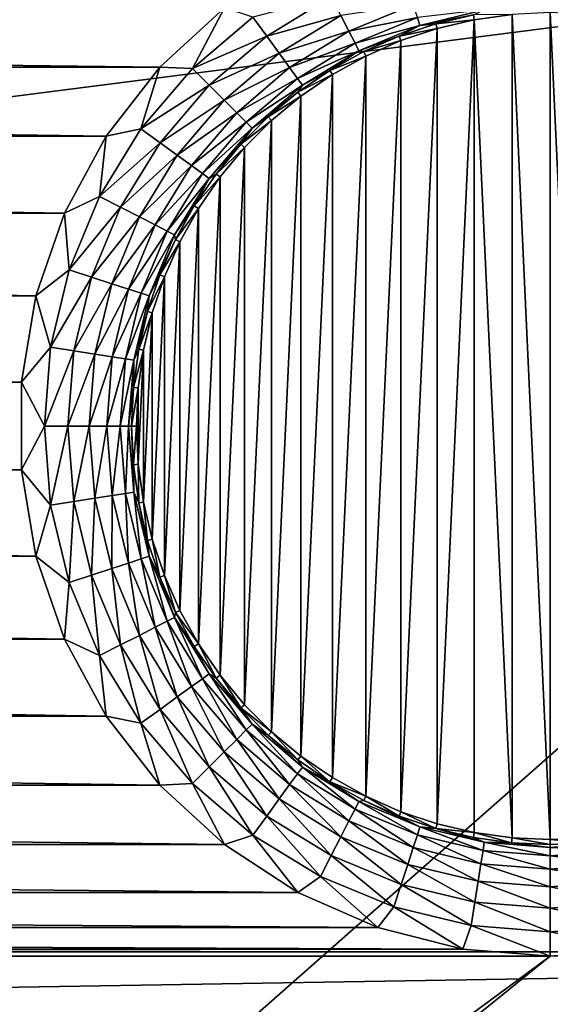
# Model space of a CAD drawing. Header units: metres. Extents: x -206 to 75, y -104 to 104.
# Tile 309 of 656: x -110.74 to -106, y 19.81 to 28.62. Entities that reach past the tile are written whole.
import ezdxf

# ---------------------------------------------------------------- set-up
doc = ezdxf.new("R2010")
doc.units = ezdxf.units.M
doc.layers.add('solid_01_1-CONSUMER_THERM_B_125288', color=7, linetype='CONTINUOUS')

msp = doc.modelspace()

# ---------------------------------------------------------------- linework, layer by layer
at = {"layer": 'solid_01_1-CONSUMER_THERM_B_125288'}
for points in [[(-158.776108, 66.195313), (-102.949013, 67.817345), (-158.757141, -66.251068)], [(-102.949013, 67.817345), (-158.757065, -66.804688), (-158.757141, -66.251068)], [(-102.949013, 67.817345), (-103.148926, 67.301086), (-158.757065, -66.804688)], [(-103.148926, 67.301086), (-103.25058, 66.756882), (-158.757065, -66.804688)], [(-103.25058, 66.756882), (-159.058624, -67.86515), (-158.858719, -67.348892)], [(-103.25058, 66.756882), (-103.250504, 66.203262), (-159.058624, -67.86515)], [(-103.25058, 66.756882), (-158.858719, -67.348892), (-158.757065, -66.804688)], [(-103.250504, 66.203262), (-103.231537, -66.243118), (-159.058624, -67.86515)], [(-173.500031, -37.518787, 108.5), (-88.500069, 37.481255, 108.5), (-173.500061, 37.481213, 108.5)], [(-173.500031, -37.518787, 108.5), (-88.500031, -37.518745, 108.5), (-88.500069, 37.481255, 108.5)], [(-171.602219, 30.54476, 63.5), (-90.397903, 30.544798, 63.5), (-170.501846, 20.279419, 63.5)], [(-91.49826, 20.279457, 63.5), (-170.501846, 20.279419, 63.5), (-90.397903, 30.544798, 63.5)], [(-107.956978, 28.821911, 6.097567), (-108.657494, 28.638885, 6.024549), (-108.533699, 28.468496, 6.097567)], [(-107.956978, 28.821911, 6.097567), (-108.533699, 28.468496, 6.097567), (-107.871078, 28.653328, 6.215427)], [(-109.488098, 28.192726, 6), (-108.911919, 28.723053, 6), (-153.087753, 28.722683, 6)], [(-109.488098, 28.192726, 6), (-153.087753, 28.722683, 6), (-152.511642, 28.192287, 6)], [(-109.19696, 28.178141, 6.024549), (-108.911919, 28.723053, 6), (-109.488098, 28.192726, 6)], [(-109.19696, 28.178141, 6.024549), (-108.657494, 28.638885, 6.024549), (-108.911919, 28.723053, 6)], [(-107.871078, 28.653328, 6.215427), (-107.799171, 28.512196, 6.372272), (-107.224663, 28.750166, 6.372272)], [(-107.224663, 28.750166, 6.372272), (-107.799171, 28.512196, 6.372272), (-107.187668, 28.636309, 6.560308)], [(-108.533699, 28.468496, 6.097567), (-108.657494, 28.638885, 6.024549), (-109.19696, 28.178141, 6.024549)], [(-108.533699, 28.468496, 6.097567), (-108.422485, 28.315426, 6.215427), (-107.871078, 28.653328, 6.215427)], [(-107.871078, 28.653328, 6.215427), (-108.422485, 28.315426, 6.215427), (-107.799171, 28.512196, 6.372272)], [(-107.799171, 28.512196, 6.372272), (-107.74482, 28.405527, 6.560308), (-107.187668, 28.636309, 6.560308)], [(-107.187668, 28.636309, 6.560308), (-107.74482, 28.405527, 6.560308), (-107.164459, 28.564898, 6.770193)], [(-107.187668, 28.636309, 6.560308), (-107.164459, 28.564898, 6.770193), (-106.589516, 28.702929, 6.770193)], [(-106.589516, 28.702929, 6.770193), (-107.164459, 28.564898, 6.770193), (-106.687531, 28.658892, 6.991273)], [(-107.164459, 28.564898, 6.770193), (-107.023926, 28.579771, 6.991273), (-106.687531, 28.658892, 6.991273)], [(-107.023926, 28.579771, 6.991273), (-106.679718, 28.615885, 12), (-106.687531, 28.658892, 6.991273)], [(-106.687531, 28.658892, 6.991273), (-106.679718, 28.615885, 12), (-106.340935, 28.663136, 12)], [(-106.340935, 28.663136, 12), (-106.679718, 28.615885, 12), (-106.340927, 21.299355, 12)], [(-106.340935, 28.663136, 12), (-106.000061, 21.283606, 12), (-106.000061, 28.678885, 12)], [(-106.340935, 28.663136, 12), (-106.340927, 21.299355, 12), (-106.000061, 21.283606, 12)], [(-105.659187, 21.299355, 12), (-105.659195, 28.663137, 12), (-106.000061, 28.678885, 12)], [(-106.000061, 21.283606, 12), (-105.659187, 21.299355, 12), (-106.000061, 28.678885, 12)], [(-107.74482, 28.405527, 6.560308), (-107.710732, 28.338623, 6.770193), (-107.164459, 28.564898, 6.770193)], [(-107.164459, 28.564898, 6.770193), (-107.710732, 28.338623, 6.770193), (-107.351593, 28.46995, 6.991273)], [(-107.351593, 28.46995, 6.991273), (-107.012146, 28.537683, 12), (-107.023926, 28.579771, 6.991273)], [(-107.164459, 28.564898, 6.770193), (-107.351593, 28.46995, 6.991273), (-107.023926, 28.579771, 6.991273)], [(-107.351593, 28.46995, 6.991273), (-107.335518, 28.429289, 12), (-107.012146, 28.537683, 12)], [(-107.012146, 28.537683, 12), (-107.335518, 28.429289, 12), (-107.33548, 21.533186, 12)], [(-107.012146, 28.537683, 12), (-107.33548, 21.533186, 12), (-107.0121, 21.424795, 12)], [(-107.023926, 28.579771, 6.991273), (-107.012146, 28.537683, 12), (-106.679718, 28.615885, 12)], [(-106.679718, 28.615885, 12), (-107.012146, 28.537683, 12), (-107.0121, 21.424795, 12)], [(-106.679718, 28.615885, 12), (-107.0121, 21.424795, 12), (-106.679695, 21.346601, 12)], [(-106.679718, 28.615885, 12), (-106.679695, 21.346601, 12), (-106.340927, 21.299355, 12)], [(-108.533699, 28.468496, 6.097567), (-109.19696, 28.178141, 6.024549), (-109.048035, 28.029213, 6.097567)], [(-108.533699, 28.468496, 6.097567), (-109.048035, 28.029213, 6.097567), (-108.422485, 28.315426, 6.215427)], [(-108.422485, 28.315426, 6.215427), (-108.329384, 28.187281, 6.372272), (-107.799171, 28.512196, 6.372272)], [(-107.799171, 28.512196, 6.372272), (-108.329384, 28.187281, 6.372272), (-107.74482, 28.405527, 6.560308)], [(-107.710732, 28.338623, 6.770193), (-107.667725, 28.330364, 6.991273), (-107.351593, 28.46995, 6.991273)], [(-107.667725, 28.330364, 6.991273), (-107.335518, 28.429289, 12), (-107.351593, 28.46995, 6.991273)], [(-108.329384, 28.187281, 6.372272), (-108.259018, 28.090427, 6.560308), (-107.74482, 28.405527, 6.560308)], [(-107.74482, 28.405527, 6.560308), (-108.259018, 28.090427, 6.560308), (-107.710732, 28.338623, 6.770193)], [(-107.667725, 28.330364, 6.991273), (-107.64843, 28.291134, 12), (-107.335518, 28.429289, 12)], [(-107.335518, 28.429289, 12), (-107.64843, 28.291134, 12), (-107.648369, 21.671326, 12)], [(-107.335518, 28.429289, 12), (-107.648369, 21.671326, 12), (-107.33548, 21.533186, 12)], [(-109.048035, 28.029213, 6.097567), (-108.914246, 27.895426, 6.215427), (-108.422485, 28.315426, 6.215427)], [(-108.422485, 28.315426, 6.215427), (-108.914246, 27.895426, 6.215427), (-108.329384, 28.187281, 6.372272)], [(-108.259018, 28.090427, 6.560308), (-108.214882, 28.02968, 6.770193), (-107.710732, 28.338623, 6.770193)], [(-107.710732, 28.338623, 6.770193), (-108.214882, 28.02968, 6.770193), (-107.969627, 28.162205, 6.991273)], [(-107.710732, 28.338623, 6.770193), (-107.969627, 28.162205, 6.991273), (-107.667725, 28.330364, 6.991273)], [(-107.969627, 28.162205, 6.991273), (-107.64843, 28.291134, 12), (-107.667725, 28.330364, 6.991273)], [(-107.969627, 28.162205, 6.991273), (-107.946831, 28.124918, 12), (-107.64843, 28.291134, 12)], [(-107.64843, 28.291134, 12), (-107.946831, 28.124918, 12), (-107.946732, 21.837509, 12)], [(-107.64843, 28.291134, 12), (-107.946732, 21.837509, 12), (-107.648369, 21.671326, 12)], [(-109.969131, 27.574797, 6), (-109.488098, 28.192726, 6), (-152.511642, 28.192287, 6)], [(-109.969131, 27.574797, 6), (-152.511642, 28.192287, 6), (-152.030685, 27.574299, 6)], [(-109.657707, 27.638676, 6.024549), (-109.488098, 28.192726, 6), (-109.969131, 27.574797, 6)], [(-109.657707, 27.638676, 6.024549), (-109.19696, 28.178141, 6.024549), (-109.488098, 28.192726, 6)], [(-109.048035, 28.029213, 6.097567), (-109.19696, 28.178141, 6.024549), (-109.657707, 27.638676, 6.024549)], [(-108.914246, 27.895426, 6.215427), (-108.802238, 27.783422, 6.372272), (-108.329384, 28.187281, 6.372272)], [(-108.329384, 28.187281, 6.372272), (-108.802238, 27.783422, 6.372272), (-108.259018, 28.090427, 6.560308)], [(-108.802238, 27.783422, 6.372272), (-108.71759, 27.698771, 6.560308), (-108.259018, 28.090427, 6.560308)], [(-108.259018, 28.090427, 6.560308), (-108.71759, 27.698771, 6.560308), (-108.214882, 28.02968, 6.770193)], [(-108.254723, 27.966908, 6.991273), (-107.946831, 28.124918, 12), (-107.969627, 28.162205, 6.991273)], [(-108.214882, 28.02968, 6.770193), (-108.254723, 27.966908, 6.991273), (-107.969627, 28.162205, 6.991273)], [(-108.254723, 27.966908, 6.991273), (-108.228226, 27.932133, 12), (-107.946831, 28.124918, 12)], [(-107.946831, 28.124918, 12), (-108.228226, 27.932133, 12), (-108.228134, 22.030289, 12)], [(-107.946831, 28.124918, 12), (-108.228134, 22.030289, 12), (-107.946732, 21.837509, 12)], [(-109.048035, 28.029213, 6.097567), (-109.657707, 27.638676, 6.024549), (-109.487312, 27.514881, 6.097567)], [(-109.048035, 28.029213, 6.097567), (-109.487312, 27.514881, 6.097567), (-108.914246, 27.895426, 6.215427)], [(-108.71759, 27.698771, 6.560308), (-108.66449, 27.645676, 6.770193), (-108.214882, 28.02968, 6.770193)], [(-108.214882, 28.02968, 6.770193), (-108.66449, 27.645676, 6.770193), (-108.254723, 27.966908, 6.991273)], [(-108.66449, 27.645676, 6.770193), (-108.520592, 27.746138, 6.991273), (-108.254723, 27.966908, 6.991273)], [(-108.520592, 27.746138, 6.991273), (-108.228226, 27.932133, 12), (-108.254723, 27.966908, 6.991273)], [(-108.520592, 27.746138, 6.991273), (-108.49131, 27.713659, 12), (-108.228226, 27.932133, 12)], [(-108.228226, 27.932133, 12), (-108.49131, 27.713659, 12), (-108.491219, 22.248747, 12)], [(-108.228226, 27.932133, 12), (-108.491219, 22.248747, 12), (-108.228134, 22.030289, 12)], [(-109.487312, 27.514881, 6.097567), (-109.334244, 27.403667, 6.215427), (-108.914246, 27.895426, 6.215427)], [(-108.914246, 27.895426, 6.215427), (-109.334244, 27.403667, 6.215427), (-108.802238, 27.783422, 6.372272)], [(-109.334244, 27.403667, 6.215427), (-109.2061, 27.310566, 6.372272), (-108.802238, 27.783422, 6.372272)], [(-108.802238, 27.783422, 6.372272), (-109.2061, 27.310566, 6.372272), (-108.71759, 27.698771, 6.560308)], [(-108.764946, 27.501778, 6.991273), (-108.49131, 27.713659, 12), (-108.520592, 27.746138, 6.991273)], [(-108.66449, 27.645676, 6.770193), (-108.764946, 27.501778, 6.991273), (-108.520592, 27.746138, 6.991273)], [(-109.2061, 27.310566, 6.372272), (-109.109245, 27.240198, 6.560308), (-108.71759, 27.698771, 6.560308)], [(-108.71759, 27.698771, 6.560308), (-109.109245, 27.240198, 6.560308), (-108.66449, 27.645676, 6.770193)], [(-108.764946, 27.501778, 6.991273), (-108.732834, 27.472136, 12), (-108.49131, 27.713659, 12)], [(-108.49131, 27.713659, 12), (-108.732834, 27.472136, 12), (-108.732689, 22.490196, 12)], [(-108.49131, 27.713659, 12), (-108.732689, 22.490196, 12), (-108.491219, 22.248747, 12)], [(-110.341888, 26.886116, 6), (-109.969131, 27.574797, 6), (-152.030685, 27.574299, 6)], [(-110.341888, 26.886116, 6), (-152.030685, 27.574299, 6), (-151.658005, 26.885576, 6)], [(-110.028389, 27.033777, 6.024549), (-109.969131, 27.574797, 6), (-110.341888, 26.886116, 6)], [(-110.028389, 27.033777, 6.024549), (-109.657707, 27.638676, 6.024549), (-109.969131, 27.574797, 6)], [(-109.487312, 27.514881, 6.097567), (-109.657707, 27.638676, 6.024549), (-110.028389, 27.033777, 6.024549)], [(-109.109245, 27.240198, 6.560308), (-109.0485, 27.196062, 6.770193), (-108.66449, 27.645676, 6.770193)], [(-108.66449, 27.645676, 6.770193), (-109.0485, 27.196062, 6.770193), (-108.764946, 27.501778, 6.991273)], [(-109.487312, 27.514881, 6.097567), (-110.028389, 27.033777, 6.024549), (-109.840729, 26.93816, 6.097567)], [(-109.487312, 27.514881, 6.097567), (-109.840729, 26.93816, 6.097567), (-109.334244, 27.403667, 6.215427)], [(-109.0485, 27.196062, 6.770193), (-108.985718, 27.235914, 6.991273), (-108.764946, 27.501778, 6.991273)], [(-108.985718, 27.235914, 6.991273), (-108.732834, 27.472136, 12), (-108.764946, 27.501778, 6.991273)], [(-109.840729, 26.93816, 6.097567), (-109.672142, 26.852262, 6.215427), (-109.334244, 27.403667, 6.215427)], [(-109.334244, 27.403667, 6.215427), (-109.672142, 26.852262, 6.215427), (-109.2061, 27.310566, 6.372272)], [(-108.985718, 27.235914, 6.991273), (-108.950775, 27.209656, 12), (-108.732834, 27.472136, 12)], [(-108.732834, 27.472136, 12), (-108.950775, 27.209656, 12), (-108.950653, 22.752682, 12)], [(-108.732834, 27.472136, 12), (-108.950653, 22.752682, 12), (-108.732689, 22.490196, 12)], [(-109.672142, 26.852262, 6.215427), (-109.531013, 26.780354, 6.372272), (-109.2061, 27.310566, 6.372272)], [(-109.2061, 27.310566, 6.372272), (-109.531013, 26.780354, 6.372272), (-109.109245, 27.240198, 6.560308)], [(-109.531013, 26.780354, 6.372272), (-109.424347, 26.726004, 6.560308), (-109.109245, 27.240198, 6.560308)], [(-109.109245, 27.240198, 6.560308), (-109.424347, 26.726004, 6.560308), (-109.0485, 27.196062, 6.770193)], [(-109.181015, 26.950815, 6.991273), (-108.950775, 27.209656, 12), (-108.985718, 27.235914, 6.991273)], [(-109.0485, 27.196062, 6.770193), (-109.181015, 26.950815, 6.991273), (-108.985718, 27.235914, 6.991273)], [(-109.181015, 26.950815, 6.991273), (-109.143974, 26.927589, 12), (-108.950775, 27.209656, 12)], [(-108.950775, 27.209656, 12), (-109.143974, 26.927589, 12), (-109.14389, 23.034769, 12)], [(-108.950775, 27.209656, 12), (-109.14389, 23.034769, 12), (-108.950653, 22.752682, 12)], [(-109.424347, 26.726004, 6.560308), (-109.357437, 26.691914, 6.770193), (-109.0485, 27.196062, 6.770193)], [(-109.0485, 27.196062, 6.770193), (-109.357437, 26.691914, 6.770193), (-109.181015, 26.950815, 6.991273)], [(-110.299881, 26.378338, 6.024549), (-110.028389, 27.033777, 6.024549), (-110.341888, 26.886116, 6)], [(-109.840729, 26.93816, 6.097567), (-110.028389, 27.033777, 6.024549), (-110.299881, 26.378338, 6.024549)], [(-109.357437, 26.691914, 6.770193), (-109.349174, 26.648912, 6.991273), (-109.181015, 26.950815, 6.991273)], [(-109.349174, 26.648912, 6.991273), (-109.143974, 26.927589, 12), (-109.181015, 26.950815, 6.991273)], [(-110.596214, 26.145473, 6), (-110.341888, 26.886116, 6), (-151.658005, 26.885576, 6)], [(-110.596214, 26.145473, 6), (-151.658005, 26.885576, 6), (-151.403778, 26.144903, 6)], [(-110.299881, 26.378338, 6.024549), (-110.341888, 26.886116, 6), (-110.596214, 26.145473, 6)], [(-109.840729, 26.93816, 6.097567), (-110.299881, 26.378338, 6.024549), (-110.099571, 26.313255, 6.097567)], [(-109.840729, 26.93816, 6.097567), (-110.099571, 26.313255, 6.097567), (-109.672142, 26.852262, 6.215427)], [(-109.349174, 26.648912, 6.991273), (-109.310211, 26.629089, 12), (-109.143974, 26.927589, 12)], [(-109.143974, 26.927589, 12), (-109.310211, 26.629089, 12), (-109.310089, 23.333153, 12)], [(-109.143974, 26.927589, 12), (-109.310089, 23.333153, 12), (-109.14389, 23.034769, 12)], [(-110.099571, 26.313255, 6.097567), (-109.919624, 26.254787, 6.215427), (-109.672142, 26.852262, 6.215427)], [(-109.672142, 26.852262, 6.215427), (-109.919624, 26.254787, 6.215427), (-109.531013, 26.780354, 6.372272)], [(-109.919624, 26.254787, 6.215427), (-109.768982, 26.205841, 6.372272), (-109.531013, 26.780354, 6.372272)], [(-109.531013, 26.780354, 6.372272), (-109.768982, 26.205841, 6.372272), (-109.424347, 26.726004, 6.560308)], [(-109.768982, 26.205841, 6.372272), (-109.655128, 26.168846, 6.560308), (-109.424347, 26.726004, 6.560308)], [(-109.424347, 26.726004, 6.560308), (-109.655128, 26.168846, 6.560308), (-109.357437, 26.691914, 6.770193)], [(-109.655128, 26.168846, 6.560308), (-109.583717, 26.145643, 6.770193), (-109.357437, 26.691914, 6.770193)], [(-109.357437, 26.691914, 6.770193), (-109.583717, 26.145643, 6.770193), (-109.349174, 26.648912, 6.991273)], [(-109.583717, 26.145643, 6.770193), (-109.488762, 26.332781, 6.991273), (-109.349174, 26.648912, 6.991273)], [(-109.488762, 26.332781, 6.991273), (-109.310211, 26.629089, 12), (-109.349174, 26.648912, 6.991273)], [(-109.488762, 26.332781, 6.991273), (-109.447968, 26.317099, 12), (-109.310211, 26.629089, 12)], [(-109.310211, 26.629089, 12), (-109.447968, 26.317099, 12), (-109.447891, 23.645189, 12)], [(-109.310211, 26.629089, 12), (-109.447891, 23.645189, 12), (-109.310089, 23.333153, 12)], [(-110.465492, 25.688498, 6.024549), (-110.299881, 26.378338, 6.024549), (-110.596214, 26.145473, 6)], [(-110.099571, 26.313255, 6.097567), (-110.299881, 26.378338, 6.024549), (-110.465492, 25.688498, 6.024549)], [(-109.598587, 26.005119, 6.991273), (-109.447968, 26.317099, 12), (-109.488762, 26.332781, 6.991273)], [(-109.583717, 26.145643, 6.770193), (-109.598587, 26.005119, 6.991273), (-109.488762, 26.332781, 6.991273)], [(-110.099571, 26.313255, 6.097567), (-110.465492, 25.688498, 6.024549), (-110.257469, 25.65555, 6.097567)], [(-110.099571, 26.313255, 6.097567), (-110.257469, 25.65555, 6.097567), (-109.919624, 26.254787, 6.215427)], [(-110.257469, 25.65555, 6.097567), (-110.070595, 25.625954, 6.215427), (-109.919624, 26.254787, 6.215427)], [(-109.919624, 26.254787, 6.215427), (-110.070595, 25.625954, 6.215427), (-109.768982, 26.205841, 6.372272)], [(-109.598587, 26.005119, 6.991273), (-109.556595, 25.992958, 12), (-109.447968, 26.317099, 12)], [(-109.447968, 26.317099, 12), (-109.556595, 25.992958, 12), (-109.556549, 23.969376, 12)], [(-109.447968, 26.317099, 12), (-109.556549, 23.969376, 12), (-109.447891, 23.645189, 12)], [(-110.070595, 25.625954, 6.215427), (-109.914146, 25.601173, 6.372272), (-109.768982, 26.205841, 6.372272)], [(-109.768982, 26.205841, 6.372272), (-109.914146, 25.601173, 6.372272), (-109.655128, 26.168846, 6.560308)], [(-109.914146, 25.601173, 6.372272), (-109.795906, 25.582447, 6.560308), (-109.655128, 26.168846, 6.560308)], [(-109.655128, 26.168846, 6.560308), (-109.795906, 25.582447, 6.560308), (-109.583717, 26.145643, 6.770193)], [(-110.725151, 25.373072, 6), (-110.596214, 26.145473, 6), (-151.403778, 26.144903, 6)], [(-110.725151, 25.373072, 6), (-151.403778, 26.144903, 6), (-151.274918, 25.372486, 6)], [(-110.465492, 25.688498, 6.024549), (-110.596214, 26.145473, 6), (-110.725151, 25.373072, 6)], [(-109.795906, 25.582447, 6.560308), (-109.721748, 25.5707, 6.770193), (-109.583717, 26.145643, 6.770193)], [(-109.583717, 26.145643, 6.770193), (-109.721748, 25.5707, 6.770193), (-109.598587, 26.005119, 6.991273)], [(-109.721748, 25.5707, 6.770193), (-109.677704, 25.668722, 6.991273), (-109.598587, 26.005119, 6.991273)], [(-109.677704, 25.668722, 6.991273), (-109.556595, 25.992958, 12), (-109.598587, 26.005119, 6.991273)], [(-109.677704, 25.668722, 6.991273), (-109.634819, 25.660231, 12), (-109.556595, 25.992958, 12)], [(-109.556595, 25.992958, 12), (-109.634819, 25.660231, 12), (-109.634773, 24.302019, 12)], [(-109.556595, 25.992958, 12), (-109.634773, 24.302019, 12), (-109.556549, 23.969376, 12)], [(-110.521156, 24.981243, 6.024549), (-110.465492, 25.688498, 6.024549), (-110.725151, 25.373072, 6)], [(-110.257469, 25.65555, 6.097567), (-110.465492, 25.688498, 6.024549), (-110.521156, 24.981243, 6.024549)], [(-110.257469, 25.65555, 6.097567), (-110.521156, 24.981243, 6.024549), (-110.310539, 24.981243, 6.097567)], [(-110.257469, 25.65555, 6.097567), (-110.310539, 24.981243, 6.097567), (-110.070595, 25.625954, 6.215427)], [(-110.310539, 24.981243, 6.097567), (-110.121338, 24.981243, 6.215427), (-110.070595, 25.625954, 6.215427)], [(-110.070595, 25.625954, 6.215427), (-110.121338, 24.981243, 6.215427), (-109.914146, 25.601173, 6.372272)], [(-109.725449, 25.32646, 6.991273), (-109.634819, 25.660231, 12), (-109.677704, 25.668722, 6.991273)], [(-109.721748, 25.5707, 6.770193), (-109.725449, 25.32646, 6.991273), (-109.677704, 25.668722, 6.991273)], [(-109.725449, 25.32646, 6.991273), (-109.681908, 25.322613, 12), (-109.634819, 25.660231, 12)], [(-109.634819, 25.660231, 12), (-109.681908, 25.322613, 12), (-109.681892, 24.639658, 12)], [(-109.634819, 25.660231, 12), (-109.681892, 24.639658, 12), (-109.634773, 24.302019, 12)], [(-110.121338, 24.981243, 6.215427), (-109.962936, 24.981243, 6.372272), (-109.914146, 25.601173, 6.372272)], [(-109.914146, 25.601173, 6.372272), (-109.962936, 24.981243, 6.372272), (-109.795906, 25.582447, 6.560308)], [(-109.962936, 24.981243, 6.372272), (-109.843224, 24.981243, 6.560308), (-109.795906, 25.582447, 6.560308)], [(-109.795906, 25.582447, 6.560308), (-109.843224, 24.981243, 6.560308), (-109.721748, 25.5707, 6.770193)], [(-109.843224, 24.981243, 6.560308), (-109.768135, 24.981243, 6.770193), (-109.721748, 25.5707, 6.770193)], [(-109.721748, 25.5707, 6.770193), (-109.768135, 24.981243, 6.770193), (-109.725449, 25.32646, 6.991273)], [(-110.725197, 24.589981, 6), (-151.274918, 25.372486, 6), (-151.274963, 24.589396, 6)], [(-110.725197, 24.589981, 6), (-110.725151, 25.373072, 6), (-151.274918, 25.372486, 6)], [(-110.521156, 24.981243, 6.024549), (-110.725151, 25.373072, 6), (-110.725197, 24.589981, 6)], [(-109.768135, 24.981243, 6.770193), (-109.741409, 24.981253, 6.991273), (-109.725449, 25.32646, 6.991273)], [(-109.741409, 24.981253, 6.991273), (-109.681908, 25.322613, 12), (-109.725449, 25.32646, 6.991273)], [(-109.741409, 24.981253, 6.991273), (-109.697701, 24.981165, 12), (-109.681908, 25.322613, 12)], [(-109.681908, 25.322613, 12), (-109.697701, 24.981165, 12), (-109.681892, 24.639658, 12)], [(-110.465492, 24.273989, 6.024549), (-110.521156, 24.981243, 6.024549), (-110.725197, 24.589981, 6)], [(-110.310539, 24.981243, 6.097567), (-110.521156, 24.981243, 6.024549), (-110.465492, 24.273989, 6.024549)], [(-110.310539, 24.981243, 6.097567), (-110.465492, 24.273989, 6.024549), (-110.257469, 24.306936, 6.097567)], [(-110.310539, 24.981243, 6.097567), (-110.257469, 24.306936, 6.097567), (-110.121338, 24.981243, 6.215427)], [(-110.257469, 24.306936, 6.097567), (-110.070595, 24.336535, 6.215427), (-110.121338, 24.981243, 6.215427)], [(-110.121338, 24.981243, 6.215427), (-110.070595, 24.336535, 6.215427), (-109.962936, 24.981243, 6.372272)], [(-110.070595, 24.336535, 6.215427), (-109.914146, 24.361313, 6.372272), (-109.962936, 24.981243, 6.372272)], [(-109.962936, 24.981243, 6.372272), (-109.914146, 24.361313, 6.372272), (-109.843224, 24.981243, 6.560308)], [(-109.914146, 24.361313, 6.372272), (-109.795906, 24.380041, 6.560308), (-109.843224, 24.981243, 6.560308)], [(-109.843224, 24.981243, 6.560308), (-109.795906, 24.380041, 6.560308), (-109.768135, 24.981243, 6.770193)], [(-109.795906, 24.380041, 6.560308), (-109.721741, 24.391787, 6.770193), (-109.768135, 24.981243, 6.770193)], [(-109.768135, 24.981243, 6.770193), (-109.721741, 24.391787, 6.770193), (-109.741409, 24.981253, 6.991273)], [(-109.725449, 24.636045, 6.991273), (-109.697701, 24.981165, 12), (-109.741409, 24.981253, 6.991273)], [(-109.721741, 24.391787, 6.770193), (-109.725449, 24.636045, 6.991273), (-109.741409, 24.981253, 6.991273)], [(-109.725449, 24.636045, 6.991273), (-109.681892, 24.639658, 12), (-109.697701, 24.981165, 12)], [(-110.596352, 23.817564, 6), (-151.274963, 24.589396, 6), (-151.403915, 23.816994, 6)], [(-110.596352, 23.817564, 6), (-110.725197, 24.589981, 6), (-151.274963, 24.589396, 6)], [(-110.465492, 24.273989, 6.024549), (-110.725197, 24.589981, 6), (-110.596352, 23.817564, 6)], [(-109.677711, 24.293783, 6.991273), (-109.681892, 24.639658, 12), (-109.725449, 24.636045, 6.991273)], [(-109.721741, 24.391787, 6.770193), (-109.677711, 24.293783, 6.991273), (-109.725449, 24.636045, 6.991273)], [(-109.677711, 24.293783, 6.991273), (-109.634773, 24.302019, 12), (-109.681892, 24.639658, 12)], [(-109.795906, 24.380041, 6.560308), (-109.655128, 23.79364, 6.560308), (-109.721741, 24.391787, 6.770193)], [(-109.721741, 24.391787, 6.770193), (-109.58371, 23.816845, 6.770193), (-109.677711, 24.293783, 6.991273)], [(-109.655128, 23.79364, 6.560308), (-109.58371, 23.816845, 6.770193), (-109.721741, 24.391787, 6.770193)], [(-110.257469, 24.306936, 6.097567), (-110.465492, 24.273989, 6.024549), (-110.299873, 23.584148, 6.024549)], [(-110.257469, 24.306936, 6.097567), (-110.299873, 23.584148, 6.024549), (-110.099571, 23.649231, 6.097567)], [(-110.257469, 24.306936, 6.097567), (-110.099571, 23.649231, 6.097567), (-110.070595, 24.336535, 6.215427)], [(-110.099571, 23.649231, 6.097567), (-109.919624, 23.707699, 6.215427), (-110.070595, 24.336535, 6.215427)], [(-110.070595, 24.336535, 6.215427), (-109.919624, 23.707699, 6.215427), (-109.914146, 24.361313, 6.372272)], [(-109.919624, 23.707699, 6.215427), (-109.768982, 23.756647, 6.372272), (-109.914146, 24.361313, 6.372272)], [(-109.914146, 24.361313, 6.372272), (-109.768982, 23.756647, 6.372272), (-109.795906, 24.380041, 6.560308)], [(-109.768982, 23.756647, 6.372272), (-109.655128, 23.79364, 6.560308), (-109.795906, 24.380041, 6.560308)], [(-110.299873, 23.584148, 6.024549), (-110.465492, 24.273989, 6.024549), (-110.596352, 23.817564, 6)], [(-109.598587, 23.957386, 6.991273), (-109.634773, 24.302019, 12), (-109.677711, 24.293783, 6.991273)], [(-109.58371, 23.816845, 6.770193), (-109.598587, 23.957386, 6.991273), (-109.677711, 24.293783, 6.991273)], [(-109.598587, 23.957386, 6.991273), (-109.556549, 23.969376, 12), (-109.634773, 24.302019, 12)], [(-109.48877, 23.629725, 6.991273), (-109.556549, 23.969376, 12), (-109.598587, 23.957386, 6.991273)], [(-109.58371, 23.816845, 6.770193), (-109.48877, 23.629725, 6.991273), (-109.598587, 23.957386, 6.991273)], [(-109.48877, 23.629725, 6.991273), (-109.447891, 23.645189, 12), (-109.556549, 23.969376, 12)], [(-110.342117, 23.076891, 6), (-151.403915, 23.816994, 6), (-151.658234, 23.076351, 6)], [(-110.342117, 23.076891, 6), (-110.596352, 23.817564, 6), (-151.403915, 23.816994, 6)], [(-110.299873, 23.584148, 6.024549), (-110.596352, 23.817564, 6), (-110.342117, 23.076891, 6)], [(-109.768982, 23.756647, 6.372272), (-109.531013, 23.182135, 6.372272), (-109.655128, 23.79364, 6.560308)], [(-109.655128, 23.79364, 6.560308), (-109.424339, 23.236485, 6.560308), (-109.58371, 23.816845, 6.770193)], [(-109.531013, 23.182135, 6.372272), (-109.424339, 23.236485, 6.560308), (-109.655128, 23.79364, 6.560308)], [(-109.58371, 23.816845, 6.770193), (-109.357437, 23.270573, 6.770193), (-109.48877, 23.629725, 6.991273)], [(-109.424339, 23.236485, 6.560308), (-109.357437, 23.270573, 6.770193), (-109.58371, 23.816845, 6.770193)], [(-110.099571, 23.649231, 6.097567), (-109.840729, 23.024326, 6.097567), (-109.919624, 23.707699, 6.215427)], [(-109.919624, 23.707699, 6.215427), (-109.672142, 23.110224, 6.215427), (-109.768982, 23.756647, 6.372272)], [(-109.840729, 23.024326, 6.097567), (-109.672142, 23.110224, 6.215427), (-109.919624, 23.707699, 6.215427)], [(-109.672142, 23.110224, 6.215427), (-109.531013, 23.182135, 6.372272), (-109.768982, 23.756647, 6.372272)], [(-110.099571, 23.649231, 6.097567), (-110.299873, 23.584148, 6.024549), (-110.028381, 22.928709, 6.024549)], [(-110.099571, 23.649231, 6.097567), (-110.028381, 22.928709, 6.024549), (-109.840729, 23.024326, 6.097567)], [(-109.349182, 23.313593, 6.991273), (-109.447891, 23.645189, 12), (-109.48877, 23.629725, 6.991273)], [(-109.357437, 23.270573, 6.770193), (-109.349182, 23.313593, 6.991273), (-109.48877, 23.629725, 6.991273)], [(-109.349182, 23.313593, 6.991273), (-109.310089, 23.333153, 12), (-109.447891, 23.645189, 12)], [(-110.028381, 22.928709, 6.024549), (-110.299873, 23.584148, 6.024549), (-110.342117, 23.076891, 6)], [(-109.424339, 23.236485, 6.560308), (-109.109245, 22.72229, 6.560308), (-109.357437, 23.270573, 6.770193)], [(-109.357437, 23.270573, 6.770193), (-109.181023, 23.011688, 6.991273), (-109.349182, 23.313593, 6.991273)], [(-109.357437, 23.270573, 6.770193), (-109.0485, 22.766424, 6.770193), (-109.181023, 23.011688, 6.991273)], [(-109.109245, 22.72229, 6.560308), (-109.0485, 22.766424, 6.770193), (-109.357437, 23.270573, 6.770193)], [(-109.349182, 23.313593, 6.991273), (-109.14389, 23.034769, 12), (-109.310089, 23.333153, 12)], [(-109.181023, 23.011688, 6.991273), (-109.14389, 23.034769, 12), (-109.349182, 23.313593, 6.991273)], [(-109.672142, 23.110224, 6.215427), (-109.334244, 22.558819, 6.215427), (-109.531013, 23.182135, 6.372272)], [(-109.531013, 23.182135, 6.372272), (-109.206093, 22.651922, 6.372272), (-109.424339, 23.236485, 6.560308)], [(-109.334244, 22.558819, 6.215427), (-109.206093, 22.651922, 6.372272), (-109.531013, 23.182135, 6.372272)], [(-109.206093, 22.651922, 6.372272), (-109.109245, 22.72229, 6.560308), (-109.424339, 23.236485, 6.560308)], [(-109.969444, 22.388166, 6), (-151.658234, 23.076351, 6), (-152.030991, 22.387671, 6)], [(-109.969444, 22.388166, 6), (-110.342117, 23.076891, 6), (-151.658234, 23.076351, 6)], [(-110.028381, 22.928709, 6.024549), (-110.342117, 23.076891, 6), (-109.969444, 22.388166, 6)], [(-109.840729, 23.024326, 6.097567), (-109.487312, 22.447607, 6.097567), (-109.672142, 23.110224, 6.215427)], [(-109.487312, 22.447607, 6.097567), (-109.334244, 22.558819, 6.215427), (-109.672142, 23.110224, 6.215427)], [(-109.840729, 23.024326, 6.097567), (-110.028381, 22.928709, 6.024549), (-109.6577, 22.323811, 6.024549)], [(-109.840729, 23.024326, 6.097567), (-109.6577, 22.323811, 6.024549), (-109.487312, 22.447607, 6.097567)], [(-108.985725, 22.726587, 6.991273), (-109.14389, 23.034769, 12), (-109.181023, 23.011688, 6.991273)], [(-109.0485, 22.766424, 6.770193), (-108.985725, 22.726587, 6.991273), (-109.181023, 23.011688, 6.991273)], [(-108.985725, 22.726587, 6.991273), (-108.950653, 22.752682, 12), (-109.14389, 23.034769, 12)], [(-109.6577, 22.323811, 6.024549), (-110.028381, 22.928709, 6.024549), (-109.969444, 22.388166, 6)], [(-109.206093, 22.651922, 6.372272), (-108.802238, 22.179066, 6.372272), (-109.109245, 22.72229, 6.560308)], [(-109.109245, 22.72229, 6.560308), (-108.717583, 22.263718, 6.560308), (-109.0485, 22.766424, 6.770193)], [(-108.802238, 22.179066, 6.372272), (-108.717583, 22.263718, 6.560308), (-109.109245, 22.72229, 6.560308)], [(-109.0485, 22.766424, 6.770193), (-108.66449, 22.316813, 6.770193), (-108.985725, 22.726587, 6.991273)], [(-108.717583, 22.263718, 6.560308), (-108.66449, 22.316813, 6.770193), (-109.0485, 22.766424, 6.770193)], [(-108.764961, 22.460724, 6.991273), (-108.950653, 22.752682, 12), (-108.985725, 22.726587, 6.991273)], [(-108.66449, 22.316813, 6.770193), (-108.764961, 22.460724, 6.991273), (-108.985725, 22.726587, 6.991273)], [(-108.764961, 22.460724, 6.991273), (-108.732689, 22.490196, 12), (-108.950653, 22.752682, 12)], [(-109.334244, 22.558819, 6.215427), (-108.914238, 22.067062, 6.215427), (-109.206093, 22.651922, 6.372272)], [(-108.914238, 22.067062, 6.215427), (-108.802238, 22.179066, 6.372272), (-109.206093, 22.651922, 6.372272)], [(-109.487312, 22.447607, 6.097567), (-109.048027, 21.933273, 6.097567), (-109.334244, 22.558819, 6.215427)], [(-109.048027, 21.933273, 6.097567), (-108.914238, 22.067062, 6.215427), (-109.334244, 22.558819, 6.215427)], [(-108.764961, 22.460724, 6.991273), (-108.491219, 22.248747, 12), (-108.732689, 22.490196, 12)], [(-108.520599, 22.216364, 6.991273), (-108.491219, 22.248747, 12), (-108.764961, 22.460724, 6.991273)], [(-108.66449, 22.316813, 6.770193), (-108.520599, 22.216364, 6.991273), (-108.764961, 22.460724, 6.991273)], [(-109.48848, 21.77018, 6), (-152.030991, 22.387671, 6), (-152.512024, 21.769741, 6)], [(-109.48848, 21.77018, 6), (-109.969444, 22.388166, 6), (-152.030991, 22.387671, 6)], [(-109.6577, 22.323811, 6.024549), (-109.969444, 22.388166, 6), (-109.48848, 21.77018, 6)], [(-109.487312, 22.447607, 6.097567), (-109.6577, 22.323811, 6.024549), (-109.196953, 21.784348, 6.024549)], [(-109.487312, 22.447607, 6.097567), (-109.196953, 21.784348, 6.024549), (-109.048027, 21.933273, 6.097567)], [(-109.196953, 21.784348, 6.024549), (-109.6577, 22.323811, 6.024549), (-109.48848, 21.77018, 6)], [(-108.717583, 22.263718, 6.560308), (-108.25901, 21.872061, 6.560308), (-108.66449, 22.316813, 6.770193)], [(-108.66449, 22.316813, 6.770193), (-108.214882, 21.932808, 6.770193), (-108.520599, 22.216364, 6.991273)], [(-108.25901, 21.872061, 6.560308), (-108.214882, 21.932808, 6.770193), (-108.66449, 22.316813, 6.770193)], [(-108.802238, 22.179066, 6.372272), (-108.329384, 21.775208, 6.372272), (-108.717583, 22.263718, 6.560308)], [(-108.329384, 21.775208, 6.372272), (-108.25901, 21.872061, 6.560308), (-108.717583, 22.263718, 6.560308)], [(-108.254738, 21.995592, 6.991273), (-108.491219, 22.248747, 12), (-108.520599, 22.216364, 6.991273)], [(-108.214882, 21.932808, 6.770193), (-108.254738, 21.995592, 6.991273), (-108.520599, 22.216364, 6.991273)], [(-108.254738, 21.995592, 6.991273), (-108.228134, 22.030289, 12), (-108.491219, 22.248747, 12)], [(-108.914238, 22.067062, 6.215427), (-108.422485, 21.647062, 6.215427), (-108.802238, 22.179066, 6.372272)], [(-108.422485, 21.647062, 6.215427), (-108.329384, 21.775208, 6.372272), (-108.802238, 22.179066, 6.372272)], [(-109.048027, 21.933273, 6.097567), (-108.533699, 21.493992, 6.097567), (-108.914238, 22.067062, 6.215427)], [(-108.533699, 21.493992, 6.097567), (-108.422485, 21.647062, 6.215427), (-108.914238, 22.067062, 6.215427)], [(-107.969643, 21.800293, 6.991273), (-108.228134, 22.030289, 12), (-108.254738, 21.995592, 6.991273)], [(-107.969643, 21.800293, 6.991273), (-107.946732, 21.837509, 12), (-108.228134, 22.030289, 12)], [(-109.048027, 21.933273, 6.097567), (-109.196953, 21.784348, 6.024549), (-108.657494, 21.323603, 6.024549)], [(-109.048027, 21.933273, 6.097567), (-108.657494, 21.323603, 6.024549), (-108.533699, 21.493992, 6.097567)], [(-108.25901, 21.872061, 6.560308), (-107.74482, 21.556961, 6.560308), (-108.214882, 21.932808, 6.770193)], [(-108.214882, 21.932808, 6.770193), (-107.969643, 21.800293, 6.991273), (-108.254738, 21.995592, 6.991273)], [(-108.214882, 21.932808, 6.770193), (-107.710732, 21.623865, 6.770193), (-107.969643, 21.800293, 6.991273)], [(-107.74482, 21.556961, 6.560308), (-107.710732, 21.623865, 6.770193), (-108.214882, 21.932808, 6.770193)], [(-108.329384, 21.775208, 6.372272), (-107.799171, 21.450294, 6.372272), (-108.25901, 21.872061, 6.560308)], [(-107.799171, 21.450294, 6.372272), (-107.74482, 21.556961, 6.560308), (-108.25901, 21.872061, 6.560308)], [(-107.969643, 21.800293, 6.991273), (-107.648369, 21.671326, 12), (-107.946732, 21.837509, 12)], [(-108.912361, 21.239784, 6), (-152.512024, 21.769741, 6), (-153.088211, 21.239414, 6)], [(-108.912361, 21.239784, 6), (-109.48848, 21.77018, 6), (-152.512024, 21.769741, 6)], [(-109.196953, 21.784348, 6.024549), (-109.48848, 21.77018, 6), (-108.912361, 21.239784, 6)], [(-108.657494, 21.323603, 6.024549), (-109.196953, 21.784348, 6.024549), (-108.912361, 21.239784, 6)], [(-108.422485, 21.647062, 6.215427), (-107.871078, 21.309162, 6.215427), (-108.329384, 21.775208, 6.372272)], [(-107.871078, 21.309162, 6.215427), (-107.799171, 21.450294, 6.372272), (-108.329384, 21.775208, 6.372272)], [(-107.66774, 21.632133, 6.991273), (-107.648369, 21.671326, 12), (-107.969643, 21.800293, 6.991273)], [(-107.710732, 21.623865, 6.770193), (-107.66774, 21.632133, 6.991273), (-107.969643, 21.800293, 6.991273)], [(-107.351608, 21.492546, 6.991273), (-107.648369, 21.671326, 12), (-107.66774, 21.632133, 6.991273)], [(-107.351608, 21.492546, 6.991273), (-107.33548, 21.533186, 12), (-107.648369, 21.671326, 12)], [(-108.533699, 21.493992, 6.097567), (-107.956978, 21.140577, 6.097567), (-108.422485, 21.647062, 6.215427)], [(-107.956978, 21.140577, 6.097567), (-107.871078, 21.309162, 6.215427), (-108.422485, 21.647062, 6.215427)], [(-107.74482, 21.556961, 6.560308), (-107.18766, 21.32618, 6.560308), (-107.710732, 21.623865, 6.770193)], [(-107.710732, 21.623865, 6.770193), (-107.164459, 21.397593, 6.770193), (-107.66774, 21.632133, 6.991273)], [(-107.18766, 21.32618, 6.560308), (-107.164459, 21.397593, 6.770193), (-107.710732, 21.623865, 6.770193)], [(-107.164459, 21.397593, 6.770193), (-107.351608, 21.492546, 6.991273), (-107.66774, 21.632133, 6.991273)], [(-108.533699, 21.493992, 6.097567), (-108.657494, 21.323603, 6.024549), (-108.052589, 20.952919, 6.024549)], [(-108.533699, 21.493992, 6.097567), (-108.052589, 20.952919, 6.024549), (-107.956978, 21.140577, 6.097567)], [(-107.799171, 21.450294, 6.372272), (-107.224655, 21.212322, 6.372272), (-107.74482, 21.556961, 6.560308)], [(-107.224655, 21.212322, 6.372272), (-107.18766, 21.32618, 6.560308), (-107.74482, 21.556961, 6.560308)], [(-107.023941, 21.382723, 6.991273), (-107.33548, 21.533186, 12), (-107.351608, 21.492546, 6.991273)], [(-107.164459, 21.397593, 6.770193), (-107.023941, 21.382723, 6.991273), (-107.351608, 21.492546, 6.991273)], [(-107.023941, 21.382723, 6.991273), (-107.0121, 21.424795, 12), (-107.33548, 21.533186, 12)], [(-107.871078, 21.309162, 6.215427), (-107.273605, 21.06168, 6.215427), (-107.799171, 21.450294, 6.372272)], [(-107.273605, 21.06168, 6.215427), (-107.224655, 21.212322, 6.372272), (-107.799171, 21.450294, 6.372272)], [(-107.18766, 21.32618, 6.560308), (-106.601265, 21.185398, 6.560308), (-107.164459, 21.397593, 6.770193)], [(-107.164459, 21.397593, 6.770193), (-106.589516, 21.259562, 6.770193), (-107.023941, 21.382723, 6.991273)], [(-106.601265, 21.185398, 6.560308), (-106.589516, 21.259562, 6.770193), (-107.164459, 21.397593, 6.770193)], [(-107.023941, 21.382723, 6.991273), (-106.679695, 21.346601, 12), (-107.0121, 21.424795, 12)], [(-108.657494, 21.323603, 6.024549), (-108.912361, 21.239784, 6), (-108.256798, 20.811455, 6)], [(-108.052589, 20.952919, 6.024549), (-108.657494, 21.323603, 6.024549), (-108.256798, 20.811455, 6)], [(-107.956978, 21.140577, 6.097567), (-107.332069, 20.881735, 6.097567), (-107.871078, 21.309162, 6.215427)], [(-107.332069, 20.881735, 6.097567), (-107.273605, 21.06168, 6.215427), (-107.871078, 21.309162, 6.215427)], [(-107.224655, 21.212322, 6.372272), (-106.619987, 21.067156, 6.372272), (-107.18766, 21.32618, 6.560308)], [(-106.619987, 21.067156, 6.372272), (-106.601265, 21.185398, 6.560308), (-107.18766, 21.32618, 6.560308)], [(-106.687553, 21.303604, 6.991273), (-106.679695, 21.346601, 12), (-107.023941, 21.382723, 6.991273)], [(-106.589516, 21.259562, 6.770193), (-106.687553, 21.303604, 6.991273), (-107.023941, 21.382723, 6.991273)], [(-106.345268, 21.255856, 6.991273), (-106.679695, 21.346601, 12), (-106.687553, 21.303604, 6.991273)], [(-106.345268, 21.255856, 6.991273), (-106.340927, 21.299355, 12), (-106.679695, 21.346601, 12)], [(-108.256798, 20.811455, 6), (-153.088211, 21.239414, 6), (-153.74382, 20.811161, 6)], [(-108.256798, 20.811455, 6), (-108.912361, 21.239784, 6), (-153.088211, 21.239414, 6)], [(-106.589516, 21.259562, 6.770193), (-106.345268, 21.255856, 6.991273), (-106.687553, 21.303604, 6.991273)], [(-106.601265, 21.185398, 6.560308), (-106.000061, 21.138083, 6.560308), (-106.589516, 21.259562, 6.770193)], [(-106.589516, 21.259562, 6.770193), (-106.000061, 21.138083, 6.560308), (-106.000061, 21.213171, 6.770193)], [(-106.589516, 21.259562, 6.770193), (-106.000061, 21.213171, 6.770193), (-106.345268, 21.255856, 6.991273)], [(-106.345268, 21.255856, 6.991273), (-106.000061, 21.239897, 6.991273), (-106.340927, 21.299355, 12)], [(-106.345268, 21.255856, 6.991273), (-106.000061, 21.213171, 6.770193), (-106.000061, 21.239897, 6.991273)], [(-106.000061, 21.239897, 6.991273), (-106.000061, 21.283606, 12), (-106.340927, 21.299355, 12)], [(-105.654854, 21.255856, 6.991273), (-105.659187, 21.299355, 12), (-106.000061, 21.283606, 12)], [(-106.000061, 21.239897, 6.991273), (-105.654854, 21.255856, 6.991273), (-106.000061, 21.283606, 12)], [(-105.410599, 21.259562, 6.770193), (-105.654854, 21.255856, 6.991273), (-106.000061, 21.239897, 6.991273)], [(-106.000061, 21.213171, 6.770193), (-105.410599, 21.259562, 6.770193), (-106.000061, 21.239897, 6.991273)], [(-105.398857, 21.185398, 6.560308), (-105.410599, 21.259562, 6.770193), (-106.000061, 21.213171, 6.770193)], [(-107.956978, 21.140577, 6.097567), (-108.052589, 20.952919, 6.024549), (-107.397156, 20.681429, 6.024549)], [(-107.956978, 21.140577, 6.097567), (-107.397156, 20.681429, 6.024549), (-107.332069, 20.881735, 6.097567)], [(-107.273605, 21.06168, 6.215427), (-106.644768, 20.910709, 6.215427), (-107.224655, 21.212322, 6.372272)], [(-106.644768, 20.910709, 6.215427), (-106.619987, 21.067156, 6.372272), (-107.224655, 21.212322, 6.372272)], [(-106.619987, 21.067156, 6.372272), (-106.000061, 21.018366, 6.372272), (-106.601265, 21.185398, 6.560308)], [(-106.601265, 21.185398, 6.560308), (-106.000061, 21.018366, 6.372272), (-106.000061, 21.138083, 6.560308)], [(-105.398857, 21.185398, 6.560308), (-106.000061, 21.213171, 6.770193), (-106.000061, 21.138083, 6.560308)], [(-105.380127, 21.067156, 6.372272), (-105.398857, 21.185398, 6.560308), (-106.000061, 21.138083, 6.560308)], [(-105.380127, 21.067156, 6.372272), (-106.000061, 21.138083, 6.560308), (-106.000061, 21.018366, 6.372272)], [(-107.332069, 20.881735, 6.097567), (-106.67437, 20.723833, 6.097567), (-107.273605, 21.06168, 6.215427)], [(-106.67437, 20.723833, 6.097567), (-106.644768, 20.910709, 6.215427), (-107.273605, 21.06168, 6.215427)], [(-106.644768, 20.910709, 6.215427), (-106.000061, 20.85997, 6.215427), (-106.619987, 21.067156, 6.372272)], [(-106.619987, 21.067156, 6.372272), (-106.000061, 20.85997, 6.215427), (-106.000061, 21.018366, 6.372272)], [(-105.355347, 20.910711, 6.215427), (-105.380127, 21.067156, 6.372272), (-106.000061, 21.018366, 6.372272)], [(-105.355347, 20.910711, 6.215427), (-106.000061, 21.018366, 6.372272), (-106.000061, 20.85997, 6.215427)], [(-108.052589, 20.952919, 6.024549), (-108.256798, 20.811455, 6), (-107.53968, 20.496872, 6)], [(-107.397156, 20.681429, 6.024549), (-108.052589, 20.952919, 6.024549), (-107.53968, 20.496872, 6)], [(-107.332069, 20.881735, 6.097567), (-107.397156, 20.681429, 6.024549), (-106.707314, 20.515814, 6.024549)], [(-107.332069, 20.881735, 6.097567), (-106.707314, 20.515814, 6.024549), (-106.67437, 20.723833, 6.097567)], [(-106.67437, 20.723833, 6.097567), (-106.000061, 20.670765, 6.097567), (-106.644768, 20.910709, 6.215427)], [(-106.644768, 20.910709, 6.215427), (-106.000061, 20.670765, 6.097567), (-106.000061, 20.85997, 6.215427)], [(-105.325752, 20.723835, 6.097567), (-105.355347, 20.910711, 6.215427), (-106.000061, 20.85997, 6.215427)], [(-107.53968, 20.496872, 6), (-153.74382, 20.811161, 6), (-154.460983, 20.496664, 6)], [(-107.53968, 20.496872, 6), (-108.256798, 20.811455, 6), (-153.74382, 20.811161, 6)], [(-105.325752, 20.723835, 6.097567), (-106.000061, 20.85997, 6.215427), (-106.000061, 20.670765, 6.097567)], [(-106.67437, 20.723833, 6.097567), (-106.707314, 20.515814, 6.024549), (-106.000061, 20.460152, 6.024549)], [(-106.67437, 20.723833, 6.097567), (-106.000061, 20.460152, 6.024549), (-106.000061, 20.670765, 6.097567)], [(-105.325752, 20.723835, 6.097567), (-106.000061, 20.670765, 6.097567), (-105.292801, 20.515814, 6.024549)], [(-107.397156, 20.681429, 6.024549), (-107.53968, 20.496872, 6), (-106.780556, 20.304617, 6)], [(-106.707314, 20.515814, 6.024549), (-107.397156, 20.681429, 6.024549), (-106.780556, 20.304617, 6)], [(-106.000061, 20.670765, 6.097567), (-106.000061, 20.460152, 6.024549), (-105.292801, 20.515814, 6.024549)], [(-106.780556, 20.304617, 6), (-154.460983, 20.496664, 6), (-155.220108, 20.304502, 6)], [(-106.780556, 20.304617, 6), (-107.53968, 20.496872, 6), (-154.460983, 20.496664, 6)], [(-106.707314, 20.515814, 6.024549), (-106.780556, 20.304617, 6), (-106.000061, 20.239935, 6)], [(-106.707314, 20.515814, 6.024549), (-106.000061, 20.239935, 6), (-106.000061, 20.460152, 6.024549)], [(-105.292801, 20.515814, 6.024549), (-106.000061, 20.460152, 6.024549), (-105.2201, 20.304527, 6)], [(-106.000061, 20.460152, 6.024549), (-106.000061, 20.239935, 6), (-105.2201, 20.304527, 6)], [(-170.501846, 18.983009, 63.5), (-91.49826, 20.279457, 63.5), (-91.49826, 18.983047, 63.5)], [(-170.501846, 18.983009, 63.5), (-170.501846, 20.279419, 63.5), (-91.49826, 20.279457, 63.5)], [(-106.780556, 20.304617, 6), (-155.220108, 20.304502, 6), (-156.000061, 20.23991, 6)], [(-106.780556, 20.304617, 6), (-156.000061, 20.23991, 6), (-106.000061, 20.239935, 6)], [(-156.000046, -20.277468, 6), (-101.000061, 20.281248, 6), (-106.000061, 20.239935, 6)], [(-156.000046, -20.277468, 6), (-106.000038, -20.277443, 6), (-101.000061, 20.281248, 6)], [(-105.2201, 20.304527, 6), (-106.000061, 20.239935, 6), (-101.000061, 20.281248, 6)], [(-106.000061, 20.239935, 6), (-156.000061, 20.23991, 6), (-161.000046, -20.318781, 6)], [(-156.000046, -20.277468, 6), (-106.000061, 20.239935, 6), (-161.000046, -20.318781, 6)]]:
    msp.add_3dface(points, dxfattribs=at)

doc.saveas('drawing.dxf')
